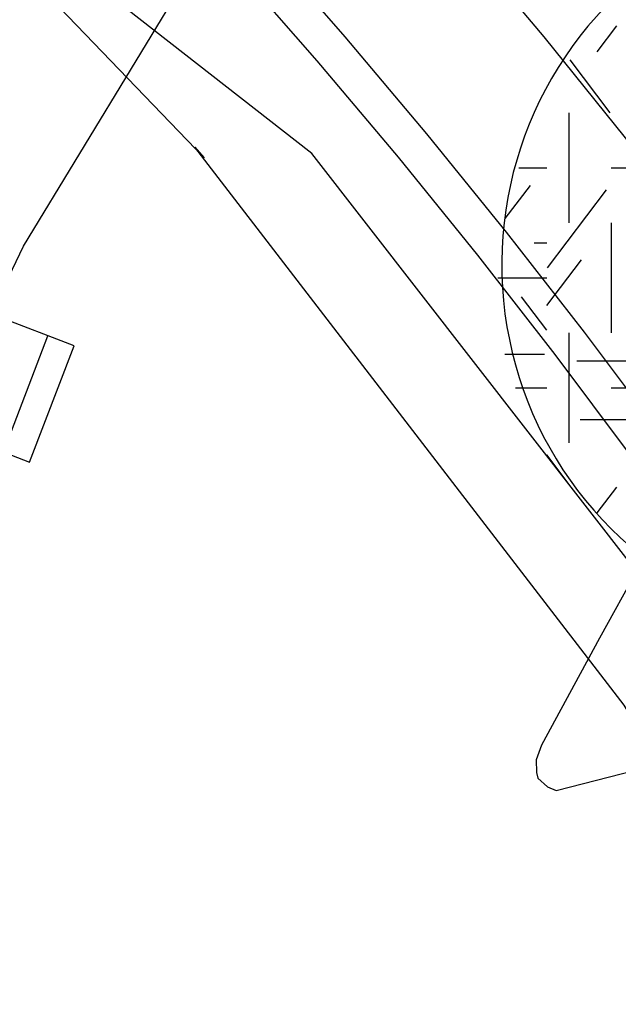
# Model space of a CAD drawing. Extents: x 419101 to 420177, y 4451541 to 4452254.
# Drawn here: x 419977.69 to 419987.32, y 4451828.44 to 4451844.03 of the extents above; entities that cross this region are included whole.
import ezdxf

# ---------------------------------------------------------------- set-up
doc = ezdxf.new("R2010")
doc.units = 0
for name, color, linetype in [('1_PLAN_ONAMA_SINIRI', 7, 'Continuous'), ('3_HALİHAZIR', 7, 'Continuous'), ('Level 41', 7, 'Continuous'), ('Level 53', 7, 'Continuous'), ('Level 60', 7, 'Continuous'), ('Level 62', 7, 'Continuous')]:
    doc.layers.add(name, color=color, linetype=linetype)

msp = doc.modelspace()

# ---------------------------------------------------------------- linework, layer by layer
at = {"layer": '1_PLAN_ONAMA_SINIRI'}
msp.add_line((419980.511, 4451841.978), (419980.661, 4451841.805), dxfattribs=at)
for points in [[(419980.661, 4451841.805), (419972.73, 4451850.048), (419963.89, 4451857.411)], [(419993.389, 4451823.18), (419987.407, 4451833.009), (419980.511, 4451841.978)]]:
    msp.add_lwpolyline(points, dxfattribs=at)
at = {"layer": '3_HALİHAZIR'}
for p, q in [((419978.572, 4451838.784), (419976.705, 4451839.499)), ((419978.572, 4451838.784), (419976.705, 4451839.499)), ((419977.435, 4451837.078), (419978.15, 4451838.945)), ((419977.857, 4451836.916), (419978.572, 4451838.784)), ((419977.857, 4451836.916), (419978.572, 4451838.784)), ((419975.989, 4451837.631), (419977.857, 4451836.916)), ((419975.989, 4451837.631), (419977.857, 4451836.916))]:
    msp.add_line(p, q, dxfattribs=at)
for points in [[(420006.226, 4451851.796), (420005.567, 4451851.416), (420005.26, 4451851.035), (420005.069, 4451850.747), (420004.859, 4451850.545), (420003.243, 4451849.728), (420002.704, 4451849.639), (420002.41, 4451849.554), (420002.184, 4451849.437), (419997.158, 4451845.562), (419992.913, 4451841.624), (419990.386, 4451838.912), (419989.178, 4451837.42), (419987.629, 4451835.2), (419987.014, 4451834.09), (419986.082, 4451832.37), (419985.997, 4451832.134), (419985.998, 4451831.932), (419986.022, 4451831.837), (419986.175, 4451831.699), (419986.314, 4451831.641), (419989.677, 4451832.503)], [(419966.315, 4451846.565), (419961.952, 4451845.182), (419961.707, 4451845.037), (419961.573, 4451844.869), (419961.548, 4451844.729), (419961.639, 4451844.542), (419961.747, 4451844.434), (419964.746, 4451842.826), (419968.119, 4451840.746), (419970.486, 4451838.753), (419972.784, 4451836.457), (419974.834, 4451834.284), (419975.168, 4451833.969), (419975.255, 4451833.918), (419975.613, 4451833.832), (419975.818, 4451833.907), (419975.903, 4451834.026), (419975.943, 4451834.081), (419975.975, 4451834.164), (419976.488, 4451837.38), (419976.696, 4451838.18), (419977.758, 4451840.385), (419980.476, 4451844.854)]]:
    msp.add_lwpolyline(points, dxfattribs=at)
at = {"layer": 'Level 41'}
for p, q in [((419986.975, 4451843.508), (419987.292, 4451843.925)), ((419987.186, 4451842.527), (419986.539, 4451843.38)), ((419986.527, 4451840.76), (419986.527, 4451842.527)), ((419985.714, 4451841.643), (419986.165, 4451841.643)), ((419987.198, 4451841.643), (419988.541, 4451841.643)), ((419985.499, 4451840.827), (419985.902, 4451841.357)), ((419986.175, 4451840.039), (419987.124, 4451841.288)), ((419987.198, 4451840.76), (419987.198, 4451838.993)), ((419985.961, 4451840.436), (419986.165, 4451840.436)), ((419986.165, 4451839.43), (419986.724, 4451840.166)), ((419985.377, 4451839.876), (419986.165, 4451839.876)), ((419986.165, 4451839.036), (419985.759, 4451839.57)), ((419986.527, 4451837.225), (419986.527, 4451838.993)), ((419985.491, 4451838.65), (419986.131, 4451838.65)), ((419986.65, 4451838.544), (419987.993, 4451838.544)), ((419985.662, 4451838.109), (419986.165, 4451838.109)), ((419987.198, 4451838.109), (419988.541, 4451838.109)), ((419986.704, 4451837.598), (419988.046, 4451837.598)), ((419986.559, 4451836.516), (419986.165, 4451837.034)), ((419986.975, 4451836.099), (419987.292, 4451836.516))]:
    msp.add_line(p, q, dxfattribs=at)
at = {"layer": 'Level 53'}
for points in [[(419977.627, 4451852.898), (419979.117, 4451851.438), (419980.577, 4451849.958), (419982.007, 4451848.448), (419983.407, 4451846.908), (419984.777, 4451845.338), (419986.117, 4451843.748), (419987.427, 4451842.128), (419988.707, 4451840.488), (419989.957, 4451838.818), (419991.167, 4451837.128), (419992.347, 4451835.418), (419993.497, 4451833.678), (419994.617, 4451831.928), (419995.697, 4451830.147), (419996.747, 4451828.347)], [(419977.392, 4451849.707), (419978.82, 4451848.26), (419980.216, 4451846.786), (419981.582, 4451845.283), (419982.922, 4451843.747), (419984.232, 4451842.192), (419985.514, 4451840.608), (419986.765, 4451839.004), (419987.985, 4451837.374), (419989.168, 4451835.723), (419990.322, 4451834.05), (419991.449, 4451832.346), (419992.543, 4451830.636), (419993.597, 4451828.898), (419994.623, 4451827.138)], [(419976.974, 4451849.288), (419978.394, 4451847.848), (419979.781, 4451846.383), (419981.14, 4451844.889), (419982.472, 4451843.362), (419983.776, 4451841.815), (419985.05, 4451840.24), (419986.295, 4451838.644), (419987.507, 4451837.025), (419988.683, 4451835.382), (419989.831, 4451833.719), (419990.952, 4451832.023), (419992.04, 4451830.322), (419993.088, 4451828.595), (419994.108, 4451826.845)]]:
    msp.add_lwpolyline(points, dxfattribs=at)
at = {"layer": 'Level 60'}
msp.add_lwpolyline([(419994.278, 4451697.783), (420002.035, 4451734.796), (420004.794, 4451747.183), (420007.217, 4451767.926), (420007.217, 4451779.939), (420004.496, 4451799.788), (420000.694, 4451811.727), (419997.116, 4451819.487), (419990.219, 4451831.799), (419982.391, 4451841.873), (419977.806, 4451845.454), (419963.939, 4451846.872)], dxfattribs=at)
at = {"layer": 'Level 62'}
msp.add_arc((419991.442, 4451840.086), 6, 124.3351, 250.7255, dxfattribs=at)

doc.saveas('drawing.dxf')
